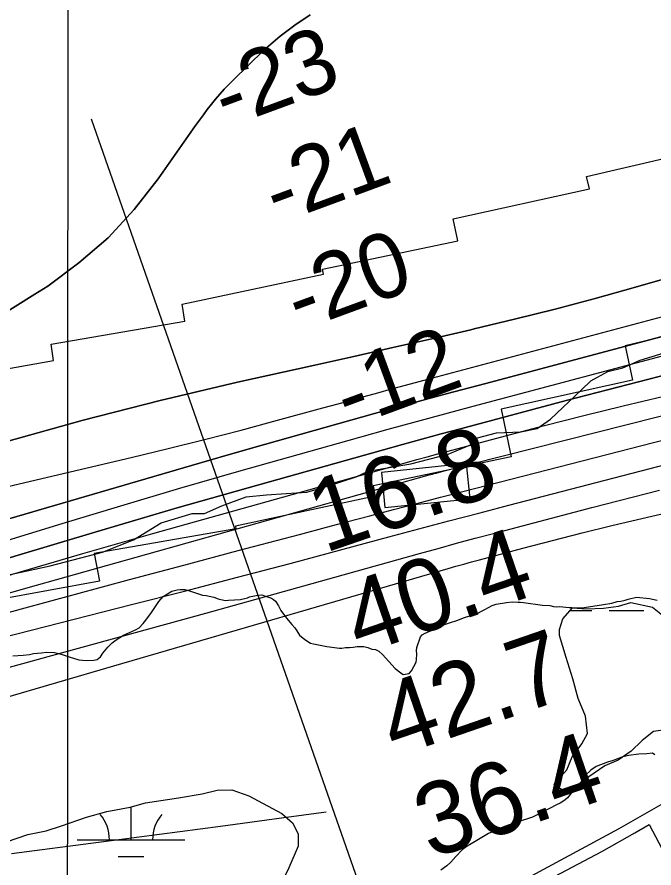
# Model space of a CAD drawing. Extents: x 3245246 to 3283090, y 806824 to 832173.
# Drawn here: x 3259843 to 3260433, y 818506 to 819294 of the extents above; entities that cross this region are included whole.
import ezdxf

# ---------------------------------------------------------------- set-up
doc = ezdxf.new("R2010")
doc.units = 0
for name, color, linetype in [('V-CHAN-DOCK', 7, 'Continuous'), ('V-FLOD-BASE', 7, 'Continuous'), ('V-GRID-MAJR', 7, 'Continuous'), ('V-LEVE-TOET', 7, 'Continuous'), ('V-RIVR-EDGE', 7, 'Continuous'), ('V-RIVR-RANG', 7, 'Continuous'), ('V-RRAP-RVMT', 7, 'Continuous'), ('V-SITE-VEGE', 7, 'Continuous'), ('V-TOPO-DPTH', 7, 'Continuous'), ('V-TOPO-MAJR', 7, 'Continuous'), ('V-TOPO-MINR', 7, 'Continuous'), ('V-TOPO-WATR', 7, 'Continuous'), ('V-WETL-SWMP', 7, 'Continuous')]:
    doc.layers.add(name, color=color, linetype=linetype)

msp = doc.modelspace()

# ---------------------------------------------------------------- linework, layer by layer
at = {"layer": 'V-CHAN-DOCK'}
msp.add_lwpolyline([(3260184.1, 818839.96), (3260263, 818848.09), (3260259.65, 818880.67), (3260180.75, 818872.54), (3260184.1, 818839.96)], dxfattribs=at)
at = {"layer": 'V-FLOD-BASE'}
msp.add_lwpolyline([(3260455.88, 818495.53), (3260229.22, 818373.64), (3259958.71, 818230.76), (3259703.71, 818094.61), (3259675.18, 818151.5), (3259733.26, 818184.34), (3259793.53, 818221.72), (3259803.93, 818227.58), (3259818.63, 818233.29), (3259838.8, 818244.79), (3259862.84, 818258.8), (3259916.24, 818287.7), (3259996.58, 818328.38), (3260019.05, 818335.81), (3260039.08, 818341.98), (3260046.63, 818344.94), (3260063.55, 818353.74), (3260182.83, 818414.54), (3260385.05, 818521.39), (3260415.61, 818538.55), (3260429.06, 818546.29), (3260455.88, 818495.53)], dxfattribs=at)
at = {"layer": 'V-GRID-MAJR'}
msp.add_spline([(3259886.38, 812208.72), (3259889.9, 818267.89), (3259893.43, 824330.14), (3259896.96, 830392.44), (3259896.96, 830395.48)], degree=3, dxfattribs=at)
at = {"layer": 'V-LEVE-TOET'}
msp.add_lwpolyline([(3260439.93, 818564.66), (3260400.81, 818542.49), (3260253.85, 818462.92), (3260188.2, 818429.37), (3260118.71, 818390.04), (3260098.71, 818381.41), (3260072.41, 818368.19), (3260047.09, 818358.47), (3260005.45, 818341.6), (3259926.16, 818298.67), (3259723.42, 818184.03), (3259664.53, 818150.76), (3259614.17, 818124.56), (3259505.32, 818066.74)], dxfattribs=at)
at = {"layer": 'V-RIVR-EDGE'}
msp.add_lwpolyline([(3259802.4, 818770.56), (3259873.73, 818786.03), (3259922.44, 818798.52), (3259951.16, 818810.18), (3259976.85, 818825.77), (3260005.56, 818834.39), (3260016.86, 818834.36), (3260032.96, 818841.71), (3260055.58, 818849.91), (3260074.28, 818851.61), (3260092.54, 818852.87), (3260111.67, 818854.12), (3260130.81, 818859.73), (3260157.34, 818868.35), (3260168.66, 818873.54), (3260189.97, 818877.4), (3260208.23, 818880.4), (3260242.59, 818889.44), (3260263.48, 818898.08), (3260270.02, 818904.59), (3260287.41, 818909.33), (3260310.02, 818910.14), (3260325.24, 818913.14), (3260337.43, 818921.81), (3260366.19, 818949.12), (3260374.9, 818957.36), (3260390.57, 818966.01), (3260404.49, 818969.46), (3260420.59, 818976.37), (3260442.78, 818983.27)], dxfattribs=at)
at = {"layer": 'V-RIVR-RANG'}
msp.add_line((3260216.12, 818331.53), (3259912.04, 819199.82), dxfattribs=at)
at = {"layer": 'V-RRAP-RVMT'}
for p, q in [((3260370.95, 819146.46), (3260504.44, 819177.78)), ((3260370.95, 819146.46), (3260504.44, 819177.78)), ((3260373.74, 819135.12), (3260370.95, 819146.46)), ((3260373.74, 819135.12), (3260370.95, 819146.46)), ((3260247.24, 819107.38), (3260373.74, 819135.12)), ((3260247.24, 819107.38), (3260373.74, 819135.12)), ((3260251.58, 819087.09), (3260247.24, 819107.38)), ((3260251.58, 819087.09), (3260247.24, 819107.38)), ((3260126.28, 819060.86), (3260251.58, 819087.09)), ((3260126.28, 819060.86), (3260251.58, 819087.09)), ((3260127.12, 819056.28), (3260126.28, 819060.86)), ((3260127.12, 819056.28), (3260126.28, 819060.86)), ((3259996.09, 819028.31), (3260127.12, 819056.28)), ((3259996.09, 819028.31), (3260127.12, 819056.28)), ((3259998.62, 819012.62), (3259996.09, 819028.31)), ((3259998.62, 819012.62), (3259996.09, 819028.31)), ((3260543.26, 819021.95), (3260406.69, 818989.92)), ((3260543.26, 819021.95), (3260406.69, 818989.92)), ((3259874.62, 818991.37), (3259998.62, 819012.62)), ((3259874.62, 818991.37), (3259998.62, 819012.62)), ((3259876.92, 818976.31), (3259874.62, 818991.37)), ((3259876.92, 818976.31), (3259874.62, 818991.37)), ((3260406.69, 818989.92), (3260413.53, 818958.1)), ((3260406.69, 818989.92), (3260413.53, 818958.1)), ((3259748.75, 818953.01), (3259876.92, 818976.31)), ((3259748.75, 818953.01), (3259876.92, 818976.31)), ((3260413.53, 818958.1), (3260291.88, 818931.09)), ((3260413.53, 818958.1), (3260291.88, 818931.09)), ((3260291.88, 818931.09), (3260301.1, 818886.81)), ((3260291.88, 818931.09), (3260301.1, 818886.81)), ((3260301.1, 818886.81), (3260173.06, 818859.97)), ((3260301.1, 818886.81), (3260173.06, 818859.97)), ((3260173.06, 818859.97), (3260175.06, 818850.47)), ((3260173.06, 818859.97), (3260175.06, 818850.47)), ((3260175.06, 818850.47), (3260045.6, 818822.79)), ((3260175.06, 818850.47), (3260045.6, 818822.79)), ((3260046.01, 818820.23), (3259914.7, 818797.3)), ((3260046.01, 818820.23), (3259914.7, 818797.3)), ((3260045.6, 818822.79), (3260046.01, 818820.23)), ((3260045.6, 818822.79), (3260046.01, 818820.23)), ((3259914.7, 818797.3), (3259919.57, 818771.85)), ((3259914.7, 818797.3), (3259919.57, 818771.85)), ((3259919.57, 818771.85), (3259793.82, 818748.79)), ((3259919.57, 818771.85), (3259793.82, 818748.79))]:
    msp.add_line(p, q, dxfattribs=at)
at = {"layer": 'V-SITE-VEGE'}
for points in [[(3259839.27, 818702.77), (3259848.7, 818703.29), (3259854.64, 818703.97), (3259858.32, 818704.83), (3259865.9, 818705.33), (3259870.41, 818705.99), (3259877.79, 818705.67), (3259881.9, 818704.89), (3259885.81, 818703.7), (3259891.37, 818701.72), (3259900.42, 818698.95), (3259907.2, 818698.2), (3259914.17, 818698.48), (3259917.44, 818699.14), (3259920.49, 818701.63), (3259922.5, 818705.14), (3259927.36, 818710.53), (3259928.98, 818712.6), (3259931.42, 818714.67), (3259935.08, 818717.38), (3259941.79, 818721.76), (3259953.02, 818726.81), (3259956.28, 818728.69), (3259960.13, 818732.63), (3259962.35, 818735.53), (3259967.81, 818742.77), (3259974.46, 818752.89), (3259978.51, 818757.65), (3259986.65, 818762.66), (3259991.56, 818763.74), (3259994.43, 818764.19), (3259998.74, 818764.03), (3260002.85, 818762.84), (3260014.99, 818758.88), (3260018.28, 818758.51)], [(3260018.28, 818758.51), (3260025.47, 818756.95), (3260029.39, 818755.35), (3260035.97, 818753.78), (3260039.04, 818754.23), (3260050.1, 818754.97), (3260056.65, 818756.27), (3260058.69, 818757.32), (3260064.62, 818758.62), (3260069.95, 818759.08), (3260072.42, 818758.3), (3260079.01, 818755.91), (3260080.86, 818754.7), (3260082.52, 818753.28)], [(3260082.52, 818753.28), (3260085.44, 818748.8), (3260087.54, 818744.72), (3260090.87, 818740.05), (3260092.75, 818737.61), (3260097.94, 818731.72), (3260100.44, 818728.67), (3260102.52, 818725.82), (3260105.02, 818721.75), (3260109.78, 818717.91), (3260115.15, 818714.48), (3260118.03, 818713.69), (3260120.91, 818713.11), (3260130.16, 818711.37), (3260142.07, 818709.86), (3260144.12, 818709.88), (3260147.6, 818710.33), (3260151.29, 818710.38), (3260154.77, 818710.62), (3260158.25, 818711.28), (3260164.61, 818711.34), (3260168.1, 818710.36), (3260171.81, 818708.96), (3260175.3, 818708.39), (3260178.39, 818706.99), (3260181.92, 818703.95), (3260193.54, 818690.96), (3260198.71, 818686.92), (3260200.99, 818685.3), (3260206.52, 818686.18), (3260208.74, 818688.87), (3260212.96, 818696.92), (3260213.34, 818699.18), (3260213.7, 818704.1), (3260213.25, 818707.58), (3260213.63, 818710.46), (3260217, 818720.14), (3260218.62, 818722.21), (3260221.27, 818723.67), (3260226.37, 818725.78), (3260229.83, 818727.87), (3260236.57, 818730.81), (3260244.74, 818733.57), (3260250.67, 818735.28), (3260257.81, 818738.03), (3260259.65, 818738.86), (3260267.83, 818741.01), (3260276.8, 818745.42), (3260283.52, 818749.18), (3260287.2, 818750.45), (3260296.62, 818751.99), (3260301.94, 818752.67), (3260307.28, 818752.32), (3260309.74, 818752.34), (3260312.61, 818751.97), (3260330.07, 818749.7), (3260337.05, 818749.17), (3260340.34, 818748.38), (3260343.21, 818748.01), (3260345.87, 818748.45), (3260354.91, 818747.52), (3260357.37, 818747.55), (3260361.06, 818747.18), (3260368.85, 818747.27), (3260386.66, 818750.34), (3260394.23, 818751.45), (3260399.34, 818752.94), (3260402.62, 818753.39), (3260406.71, 818754.25), (3260409.37, 818755.1), (3260417.14, 818757.04), (3260429.25, 818755.74), (3260436.44, 818754.18)], [(3260434.16, 818611.02), (3260432.09, 818612.64), (3260426.76, 818611.96), (3260419.38, 818611.47), (3260409.76, 818610.34), (3260403.62, 818608.83), (3260395.46, 818605.67), (3260390.35, 818604.17), (3260379.73, 818600.16), (3260375.05, 818596.62), (3260369.57, 818591.84), (3260365.95, 818586.06), (3260358.05, 818576.95), (3260353.2, 818571.15), (3260350.76, 818568.87), (3260346.48, 818566.15), (3260343.01, 818564.68), (3260336.69, 818561.33), (3260321, 818553.16), (3260306.49, 818548.48), (3260298.32, 818545.72), (3260293.21, 818544.03), (3260280.16, 818537.93), (3260267.73, 818530.82), (3260260.19, 818526.23), (3260255.72, 818522.89), (3260249.84, 818516.88), (3260245.18, 818511.5), (3260241.32, 818508.17), (3260236.04, 818504.22)]]:
    msp.add_lwpolyline(points, dxfattribs=at)
at = {"layer": 'V-TOPO-DPTH'}
for points in [[(3259822.86, 819014.89), (3259859.74, 819037.49), (3259871.51, 819045.17), (3259900.47, 819066.52), (3259927.52, 819089.84), (3259951.72, 819116.11), (3259974.02, 819144.34), (3260008.64, 819193.79), (3260012.2, 819198.79), (3260015.8, 819203.75), (3260019.48, 819208.66), (3260023.21, 819213.54), (3260027.06, 819218.31), (3260031.03, 819222.97), (3260035.18, 819227.47), (3260039.45, 819231.87), (3260061.57, 819253.76), (3260074.1, 819265.41), (3260087.08, 819276.49), (3260100.73, 819286.75), (3260114.82, 819296.44)], [(3260114.82, 819296.44), (3260100.73, 819286.75), (3260087.08, 819276.49), (3260074.1, 819265.41), (3260061.57, 819253.76), (3260039.45, 819231.87), (3260035.18, 819227.47), (3260031.03, 819222.97), (3260027.06, 819218.31), (3260023.21, 819213.54), (3260019.48, 819208.66), (3260015.8, 819203.75), (3260012.2, 819198.79), (3260008.64, 819193.79), (3259974.02, 819144.34), (3259951.72, 819116.11), (3259927.52, 819089.84), (3259900.47, 819066.52), (3259871.51, 819045.17), (3259859.74, 819037.49), (3259822.86, 819014.89)], [(3259833.66, 818901.15), (3259904.53, 818921.01), (3259975.88, 818939.08), (3260047.55, 818955.97), (3260118.97, 818971.85), (3260155.15, 818979.94), (3260191.32, 818988.1), (3260227.48, 818996.35), (3260263.61, 819004.66), (3260266.66, 819005.37), (3260304.24, 819014.37), (3260341.71, 819023.75), (3260379.04, 819033.71), (3260416.27, 819044.05), (3260798.53, 819153.38)], [(3260798.53, 819153.38), (3260416.27, 819044.05), (3260379.04, 819033.71), (3260341.71, 819023.75), (3260304.24, 819014.37), (3260266.66, 819005.37), (3260263.61, 819004.66), (3260227.48, 818996.35), (3260191.32, 818988.1), (3260155.15, 818979.94), (3260118.97, 818971.85), (3260047.55, 818955.97), (3259975.88, 818939.08), (3259904.53, 818921.01), (3259833.66, 818901.15)], [(3260649.47, 819054.04), (3260276.23, 818954.69), (3260242.22, 818945.57), (3260208.23, 818936.37), (3260174.28, 818927.04), (3260140.35, 818917.62), (3260106.45, 818908.08), (3260072.57, 818898.47), (3260038.73, 818888.75), (3260004.91, 818878.95), (3259561.24, 818749.61), (3259006.91, 818535.56)], [(3259006.91, 818535.56), (3259561.24, 818749.61), (3260004.91, 818878.95), (3260038.73, 818888.75), (3260072.57, 818898.47), (3260106.45, 818908.08), (3260140.35, 818917.62), (3260174.28, 818927.04), (3260208.23, 818936.37), (3260242.22, 818945.57), (3260276.23, 818954.69), (3260649.47, 819054.04)], [(3259143.9, 818514.49), (3259184.42, 818530.56), (3259225.08, 818546.29), (3259558.38, 818672.91), (3259572.12, 818678.01), (3259585.91, 818682.98), (3259599.78, 818687.74), (3259613.69, 818692.36), (3259673.95, 818711.9), (3259718.1, 818725.92), (3259762.37, 818739.58), (3259806.8, 818752.7), (3259851.33, 818765.47), (3260225.06, 818870.17), (3260226.66, 818870.61), (3260228.25, 818871.05), (3260229.85, 818871.49), (3260231.45, 818871.92), (3260240.26, 818874.27), (3260246.26, 818875.86), (3260252.27, 818877.44), (3260258.29, 818878.99), (3260264.31, 818880.52), (3260897.51, 819040.39)], [(3260486.19, 818973.67), (3260419.12, 818956.52), (3260352.15, 818939), (3260254.21, 818912.93), (3260236.29, 818908.12), (3260218.38, 818903.27), (3260200.48, 818898.35), (3260182.61, 818893.39), (3260067.13, 818861.12), (3259991.64, 818839.61), (3259916.3, 818817.59), (3259841.18, 818794.81), (3259766.22, 818771.52), (3259631.78, 818729.01), (3259603.68, 818719.95), (3259575.65, 818710.66), (3259547.73, 818701.04), (3259519.89, 818691.21), (3259355.13, 818631.92), (3259290.27, 818608.06), (3259225.63, 818583.59), (3259161.35, 818558.22), (3259097.3, 818532.25)], [(3260486.19, 818973.67), (3260419.12, 818956.52), (3260352.15, 818939), (3260254.21, 818912.93), (3260236.29, 818908.12), (3260218.38, 818903.27), (3260200.48, 818898.35), (3260182.61, 818893.39), (3260067.13, 818861.12), (3259991.64, 818839.61), (3259916.3, 818817.59), (3259841.18, 818794.81), (3259766.22, 818771.52), (3259631.78, 818729.01), (3259603.68, 818719.95), (3259575.65, 818710.66), (3259547.73, 818701.04), (3259519.89, 818691.21), (3259355.13, 818631.92), (3259290.27, 818608.06), (3259225.63, 818583.59), (3259161.35, 818558.22), (3259097.3, 818532.25)]]:
    msp.add_lwpolyline(points, dxfattribs=at)
at = {"layer": 'V-TOPO-MAJR'}
msp.add_lwpolyline([(3259026.78, 818400.89), (3259307.59, 818520.69), (3259356.44, 818540.84), (3259405.59, 818560.19), (3259455.19, 818578.34), (3259505.09, 818595.7), (3259537.28, 818606.45), (3259571.41, 818617.54), (3259605.65, 818628.24), (3259640.08, 818638.35), (3259674.62, 818648.08), (3259785.56, 818678.3), (3259863.1, 818699.5), (3259940.61, 818720.8), (3260018.08, 818742.24), (3260095.52, 818763.78), (3260216.14, 818797.45), (3260233.27, 818802.19), (3260250.4, 818806.88), (3260267.56, 818811.49), (3260284.74, 818816.05), (3260375.72, 818840), (3260438.48, 818856.18)], dxfattribs=at)
at = {"layer": 'V-TOPO-MINR'}
for points in [[(3259822.86, 819014.89), (3259859.74, 819037.49), (3259871.51, 819045.17), (3259900.47, 819066.52), (3259927.52, 819089.84), (3259951.72, 819116.11), (3259974.02, 819144.34), (3260008.64, 819193.79), (3260012.2, 819198.79), (3260015.8, 819203.75), (3260019.48, 819208.66), (3260023.21, 819213.54), (3260027.06, 819218.31), (3260031.03, 819222.97), (3260035.18, 819227.47), (3260039.45, 819231.87), (3260061.57, 819253.76), (3260074.1, 819265.41), (3260087.08, 819276.49), (3260100.73, 819286.75), (3260114.82, 819296.44)], [(3259833.66, 818901.15), (3259904.53, 818921.01), (3259975.88, 818939.08), (3260047.55, 818955.97), (3260118.97, 818971.85), (3260155.15, 818979.94), (3260191.32, 818988.1), (3260227.48, 818996.35), (3260263.61, 819004.66), (3260266.66, 819005.37), (3260304.24, 819014.37), (3260341.71, 819023.75), (3260379.04, 819033.71), (3260416.27, 819044.05), (3260798.53, 819153.38)], [(3259818.39, 818855.7), (3259949.03, 818886.36), (3259983.04, 818894.54), (3260016.99, 818902.96), (3260050.84, 818911.75), (3260084.64, 818920.79), (3260126.65, 818932.27), (3260139.39, 818935.76), (3260152.12, 818939.26), (3260164.85, 818942.78), (3260177.57, 818946.32), (3260190.3, 818949.85), (3260203.03, 818953.34), (3260215.78, 818956.79), (3260228.53, 818960.21), (3260835.62, 819121.9)], [(3259006.91, 818535.56), (3259561.24, 818749.61), (3260004.91, 818878.95), (3260038.73, 818888.75), (3260072.57, 818898.47), (3260106.45, 818908.08), (3260140.35, 818917.62), (3260174.28, 818927.04), (3260208.23, 818936.37), (3260242.22, 818945.57), (3260276.23, 818954.69), (3260649.47, 819054.04)], [(3259143.9, 818514.49), (3259184.42, 818530.56), (3259225.08, 818546.29), (3259558.38, 818672.91), (3259572.12, 818678.01), (3259585.91, 818682.98), (3259599.78, 818687.74), (3259613.69, 818692.36), (3259673.95, 818711.9), (3259718.1, 818725.92), (3259762.37, 818739.58), (3259806.8, 818752.7), (3259851.33, 818765.47), (3260225.06, 818870.17), (3260226.66, 818870.61), (3260228.25, 818871.05), (3260229.85, 818871.49), (3260231.45, 818871.92), (3260240.26, 818874.27), (3260246.26, 818875.86), (3260252.27, 818877.44), (3260258.29, 818878.99), (3260264.31, 818880.52), (3260897.51, 819040.39)], [(3258994.6, 818507.43), (3259320.43, 818638.81), (3259361.43, 818654.95), (3259402.59, 818670.63), (3259444.01, 818685.62), (3259485.61, 818700.16), (3259495.62, 818703.57), (3259532.39, 818715.88), (3259569.23, 818727.97), (3259606.18, 818739.72), (3259643.2, 818751.24), (3259884.92, 818825.23), (3259939.45, 818841.7), (3259994.05, 818857.9), (3260048.77, 818873.7), (3260103.57, 818889.23), (3260160.91, 818905.26), (3260187.11, 818912.53), (3260213.33, 818919.73), (3260239.58, 818926.84), (3260265.84, 818933.88), (3260465.86, 818987.1)], [(3259735.21, 818715.31), (3259847.22, 818746.04), (3259897.35, 818759.71), (3259947.5, 818773.29), (3259997.7, 818786.73), (3260047.92, 818800.08), (3260104.82, 818815.11), (3260126.61, 818820.87), (3260148.4, 818826.62), (3260170.2, 818832.37), (3260191.99, 818838.11), (3260213.79, 818843.83), (3260235.6, 818849.52), (3260257.41, 818855.18), (3260279.24, 818860.81), (3260720.17, 818974.13)], [(3259044.79, 818494.25), (3259540.8, 818680.99), (3259560.97, 818688.42), (3259581.21, 818695.66), (3259601.55, 818702.62), (3259621.96, 818709.38), (3259709.86, 818737.82), (3259774.38, 818758.26), (3259839.06, 818778.19), (3259903.97, 818797.33), (3259969.05, 818815.96), (3260204.01, 818881.68), (3260213.68, 818884.37), (3260223.36, 818887.03), (3260233.04, 818889.65), (3260242.73, 818892.26), (3260295.84, 818906.41), (3260332.12, 818915.91), (3260368.47, 818925.19), (3260404.89, 818934.14), (3260441.37, 818942.89)], [(3259826.97, 818662.47), (3259879.87, 818677.89), (3259932.77, 818693.3), (3260242.55, 818783.5), (3260249.81, 818785.59), (3260257.09, 818787.65), (3260264.38, 818789.66), (3260271.68, 818791.63), (3260311.93, 818802.4), (3260339.4, 818809.6), (3260366.91, 818816.62), (3260394.49, 818823.38), (3260422.11, 818829.95), (3260926.25, 818947.29)], [(3259669.97, 818679.02), (3259949.14, 818750.05), (3259998.24, 818762.65), (3260047.3, 818775.38), (3260096.31, 818788.3), (3260145.29, 818801.36), (3260187.74, 818812.78), (3260215.47, 818820.19), (3260243.22, 818827.56), (3260270.99, 818834.87), (3260298.77, 818842.12), (3260502.45, 818895.03)], [(3260129.47, 818557.74), (3260088.17, 818552.19), (3260031.63, 818544.65), (3259975.07, 818537.19), (3259918.51, 818529.78), (3259838.04, 818519.31)]]:
    msp.add_lwpolyline(points, dxfattribs=at)
at = {"layer": 'V-TOPO-WATR'}
msp.add_lwpolyline([(3259097.3, 818532.25), (3259161.35, 818558.22), (3259225.63, 818583.59), (3259290.27, 818608.06), (3259355.13, 818631.92), (3259519.89, 818691.21), (3259547.73, 818701.04), (3259575.65, 818710.66), (3259603.68, 818719.95), (3259631.78, 818729.01), (3259766.22, 818771.52), (3259841.18, 818794.81), (3259916.3, 818817.59), (3259991.64, 818839.61), (3260067.13, 818861.12), (3260182.61, 818893.39), (3260200.48, 818898.35), (3260218.38, 818903.27), (3260236.29, 818908.12), (3260254.21, 818912.93), (3260352.15, 818939), (3260419.12, 818956.52), (3260486.19, 818973.67)], dxfattribs=at)
at = {"layer": 'V-WETL-SWMP'}
for p, q in [((3260355.61, 818744.64), (3260375.91, 818744.63)), ((3260391.91, 818744.62), (3260423.91, 818744.61)), ((3259948.75, 818532.21), (3259948.76, 818562.55)), ((3259898.75, 818532.23), (3259998.75, 818532.19)), ((3259936.74, 818516.79), (3259960.74, 818516.78))]:
    msp.add_line(p, q, dxfattribs=at)
for points in [[(3260446.04, 818634.35), (3260433.14, 818632.56), (3260422.37, 818624.24), (3260412.23, 818614.29), (3260400.22, 818605.95), (3260387.77, 818600.68), (3260372.92, 818590.47), (3260362.75, 818582.35), (3260350.51, 818576.89), (3260340.6, 818583.34), (3260352.54, 818597.01), (3260357.74, 818609.16), (3260366.42, 818621.15), (3260371.85, 818630.65), (3260370.03, 818646.83), (3260363.28, 818663.15), (3260358.16, 818681.35), (3260351.99, 818700.96), (3260349, 818711.39), (3260345.81, 818721.4), (3260345.75, 818727.14), (3260348.92, 818737.02), (3260357.83, 818747.17), (3260370.76, 818746.29), (3260386.54, 818746.87), (3260400.67, 818748.67), (3260411.91, 818752.08), (3260432.05, 818747.8), (3260447.57, 818735.46)], [(3259833.43, 818530.31), (3259853.04, 818537.09), (3259870.22, 818540.57), (3259884.32, 818545.03), (3259907.4, 818553.29), (3259926.21, 818558.42), (3259948.11, 818562.36), (3259962.21, 818566.61), (3259992.71, 818571.26), (3260014.61, 818574.79), (3260028.72, 818578.23), (3260042.25, 818578.38), (3260057.9, 818572.82), (3260088.43, 818556.55), (3260098.37, 818547.84), (3260103.61, 818537.65), (3260103.54, 818526.37), (3260094.94, 818506.38), (3260083.72, 818483.08)]]:
    msp.add_lwpolyline(points, dxfattribs=at)
for centre, start, end in [((3259893.51, 818532.71), 359.20319, 40.74684), ((3260003.99, 818532.66), 139.20318, 180.74684)]:
    msp.add_arc(centre, 35.25, start, end, dxfattribs=at)

# ---------------------------------------------------------------- texts
at = {"layer": 'V-RIVR-RANG'}
for s, height, rotation, p in [('-23', 60, 20.21072, (3260037.19, 819191.41)), ('-21', 60, 20.21072, (3260084.41, 819102.25)), ('-20', 60, 20.21072, (3260104.8, 819003.22)), ('-12', 60, 20.21072, (3260150.25, 818913.4)), ('16.8', 67, 19.00833, (3260127.9, 818797.57)), ('40.4', 67, 19.00833, (3260160.71, 818703.1)), ('42.7', 67, 19.00833, (3260193.52, 818608.64)), ('36.4', 67, 19.00833, (3260226.33, 818514.17))]:
    msp.add_text(s, height=height, rotation=rotation, dxfattribs=at).set_placement(p)

doc.saveas('drawing.dxf')
